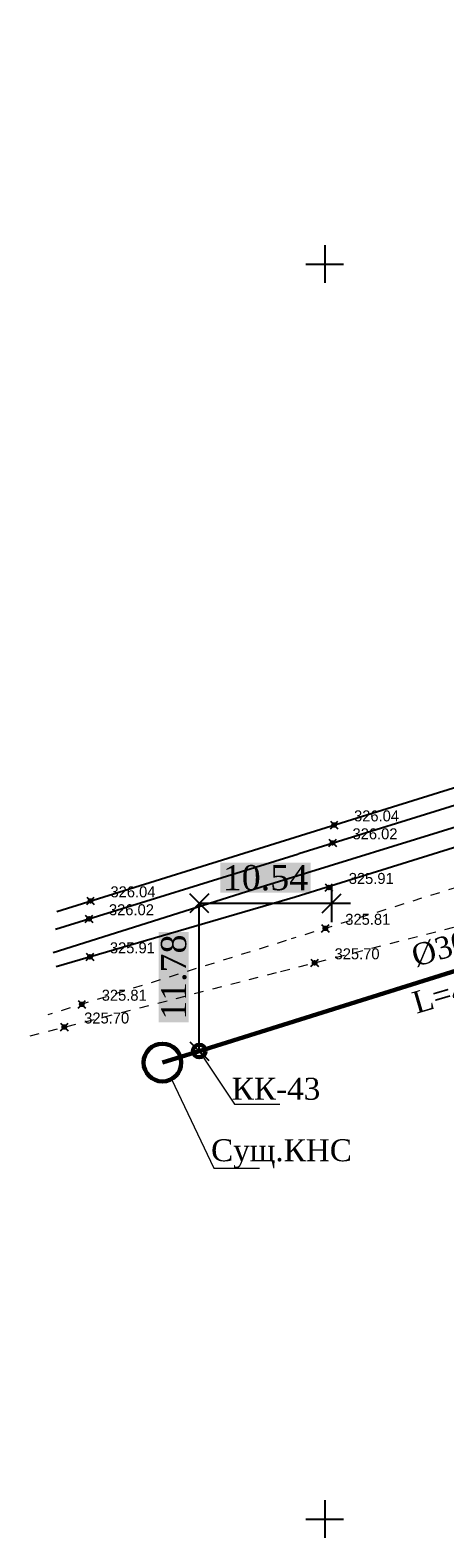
# Model space of a CAD drawing. Header units: metres. Extents: x 703769 to 722343, y 4313031 to 4317457.
# Tile 307 of 409: x 708155 to 708188, y 4314977 to 4315097. Entities that reach past the tile are written whole.
import ezdxf
from ezdxf import colors
from ezdxf.entities.mleader import LeaderData, LeaderLine
from ezdxf.math import Vec2, Vec3

# ---------------------------------------------------------------- set-up
doc = ezdxf.new("R2010")
doc.units = ezdxf.units.M
doc.header["$LTSCALE"] = 0.5
doc.header["$PDMODE"] = 35
doc.header["$PDSIZE"] = 0.3
doc.linetypes.add('Auto_Street_NotBorder_Line_m1', pattern=[3, 1.5, -1.5])
for name, color, linetype in [('(001) Сетка', 92, 'Continuous'), ('(004) Точки рельефа', 7, 'Continuous'), ('(027) Гидрография', 7, 'Continuous'), ('(040) Ограда', 7, 'Continuous')]:
    doc.layers.add(name, color=color, linetype=linetype)
doc.layers.add('AUTO#_ROADS_EXIST_L', color=7, linetype='Continuous', lineweight=15, true_color=0x000000)
for name, color, linetype, lineweight in [('HK1', 36, 'Continuous', 60), ('ВК_В1', 134, 'Continuous', 40), ('ВОДОПРОВОД текст', 7, 'Continuous', 50)]:
    doc.layers.add(name, color=color, linetype=linetype, lineweight=lineweight)
doc.styles.add('D-431', font='txt')
doc.styles.add('Interproekt', font='isocpeur.ttf', dxfattribs={"width": 0.95, "oblique": 15})
doc.styles.get("Standard").update_dxf_attribs({"font": 'times.ttf'})
doc.styles.add('Times New Roman', font='times.ttf')
doc.linetypes.add('ОГРАДА_М_1М', pattern='A,2.5,["о",Standard,S=1,R=0,X=0,Y=-0.35],0.5,["0",Standard,S=0.5,R=0,X=-0.3,Y=-0.25],2.5', length=5.5)
doc.dimstyles.new('300', dxfattribs={"dimtxt": 2, "dimasz": 1.5, "dimexe": 0, "dimexo": 0, "dimgap": 1, "dimtad": 1, "dimzin": 0, "dimdsep": 46, "dimtxsty": 'Standard', "dimblk": 'OBLIQUE', "dimcen": 0, "dimclrd": 1, "dimclre": 1, "dimclrt": 1, "dimadec": 1, "dimazin": 0, "dimtfac": 1, "dimtofl": 0, "dimtmove": 0, "dimatfit": 3, "dimfxl": 3, "dimtfill": 2, "dimtfillclr": 7, "dimtolj": 1, "dimtzin": 0, "dimlwd": 25, "dimlwe": -1, "dimarcsym": 0})

# ---------------------------------------------------------------- blocks, each defined once
blk = doc.blocks.new('Setka')
at = {"layer": '(001) Сетка'}
for p, q in [((0, 1.5), (0, -1.5)), ((-1.5, 0), (1.5, 0))]:
    blk.add_line(p, q, dxfattribs=at)
blk = doc.blocks.new('_Dot')
at = {"color": 0, "linetype": 'ByBlock', "lineweight": -2}
blk.add_line((-0.5, 0), (-1, 0), dxfattribs=at)
at = {"color": 0, "linetype": 'ByBlock', "const_width": 0.5}
blk.add_lwpolyline([(-0.25, 0, 1), (0.25, 0, 1)], format="xyb", close=True, dxfattribs=at)
blk = doc.blocks.new('_Oblique')
at = {"color": 0, "linetype": 'ByBlock', "lineweight": -2}
blk.add_line((-0.5, -0.5), (0.5, 0.5), dxfattribs=at)
blk = doc.blocks.new('*D596')
at = {"color": 1, "lineweight": 25, "transparency": 16777216}
blk.add_line((708168.47, 4315015.74), (708168.47, 4315027.52), dxfattribs=at)
at = {"layer": 'Defpoints', "color": 0, "lineweight": 40, "transparency": 16777216}
for p in [(708168.47, 4315027.52), (708168.47, 4315027.52), (708168.47, 4315015.74)]:
    blk.add_point(p, dxfattribs=at)
at = {"color": 1, "lineweight": 25, "transparency": 16777216, "xscale": 1.5, "yscale": 1.5, "zscale": 1.5}
for p, rotation in [((708168.47, 4315027.52), 90), ((708168.47, 4315015.74), 270)]:
    blk.add_blockref('_Oblique', p, dxfattribs=dict(at, rotation=rotation))
at = {"color": 1, "lineweight": 40, "transparency": 16777216, "insert": (708166.45, 4315021.63), "char_height": 2, "attachment_point": 5, "rotation": 90, "bg_fill": 1, "box_fill_scale": 1.1, "bg_fill_color": 7, "bg_fill_true_color": 16777215, "bg_fill_transparency": 0}
blk.add_mtext('\\A1;11.78', dxfattribs=at)
blk = doc.blocks.new('*D597')
at = {"color": 1, "lineweight": 25, "transparency": 16777216}
blk.add_line((708168.47, 4315027.52), (708179.01, 4315027.52), dxfattribs=at)
at = {"layer": 'Defpoints', "color": 0, "lineweight": 40, "transparency": 16777216}
for p in [(708168.47, 4315027.52), (708179.01, 4315027.52), (708179.01, 4315027.52)]:
    blk.add_point(p, dxfattribs=at)
at = {"color": 1, "lineweight": 25, "transparency": 16777216, "xscale": 1.5, "yscale": 1.5, "zscale": 1.5, "rotation": 180}
blk.add_blockref('_Oblique', (708168.47, 4315027.52), dxfattribs=at)
at = {"color": 1, "lineweight": 25, "transparency": 16777216, "xscale": 1.5, "yscale": 1.5, "zscale": 1.5}
blk.add_blockref('_Oblique', (708179.01, 4315027.52), dxfattribs=at)
at = {"color": 1, "lineweight": 40, "transparency": 16777216, "insert": (708173.74, 4315029.54), "char_height": 2, "attachment_point": 5, "bg_fill": 1, "box_fill_scale": 1.1, "bg_fill_color": 7, "bg_fill_true_color": 16777215, "bg_fill_transparency": 0}
blk.add_mtext('\\A1;10.54', dxfattribs=at)

msp = doc.modelspace()

# ---------------------------------------------------------------- linework, layer by layer
at = {"layer": '(027) Гидрография'}
for p, q in [((708176.406, 4315031.496, 326.859), (708195.761, 4315037.521, 326.859)), ((708195.482, 4315034.043, 327.8), (708176.094, 4315027.993, 327.8)), ((708157.017, 4315025.446, 326.859), (708176.373, 4315031.471, 326.859)), ((708176.094, 4315027.993, 327.8), (708157.079, 4315022.466, 327.8))]:
    msp.add_line(p, q, dxfattribs=at)
at = {"layer": '(027) Гидрография', "color": 4}
for p, q in [((708195.627, 4315035.67, -0.295), (708173.737, 4315028.9, -0.295)), ((708173.737, 4315028.9, -0.295), (708156.85, 4315023.57, -0.295))]:
    msp.add_line(p, q, dxfattribs=at)
at = {"layer": '(040) Ограда', "linetype": 'ОГРАДА_М_1М'}
for p, q in [((708176.533, 4315032.924, 327.145), (708195.921, 4315038.974, 327.145)), ((708157.144, 4315026.874, 327.145), (708176.533, 4315032.924, 327.145))]:
    msp.add_line(p, q, dxfattribs=at)
at = {"color": 36, "lineweight": 60, "flags": 128}
msp.add_lwpolyline([(708246.217, 4315460.394), (708240.375, 4315379.164), (708236.764, 4315328.969), (708237.734, 4315319.158), (708233.607, 4315269.337), (708224.852, 4315182.876), (708209.931, 4315028.757), (708168.472, 4315015.744)], dxfattribs=at)
at = {"color": 0, "linetype": 'ByBlock', "lineweight": -2, "transparency": 16777216}
for p in [(708179.205, 4315033.758, 326.042), (708179.085, 4315032.33, 326.018), (708178.785, 4315028.776, 325.909), (708159.817, 4315027.708, 326.042), (708159.697, 4315026.28, 326.018), (708178.51, 4315025.52, 325.809), (708159.77, 4315023.248, 325.909), (708177.657, 4315022.773, 325.696), (708159.121, 4315019.47, 325.809), (708157.726, 4315017.657, 325.696)]:
    msp.add_point(p, dxfattribs=at)
at = {"layer": 'AUTO#_ROADS_EXIST_L', "linetype": 'Auto_Street_NotBorder_Line_m1', "lineweight": 15}
for p, q in [((708175.378, 4315024.544, -0.295), (708156.41, 4315018.624, -0.295)), ((708155.012, 4315016.96, -0.295), (708174.942, 4315022.076, -0.295))]:
    msp.add_line(p, q, dxfattribs=at)
at = {"layer": 'HK1'}
for centre, radius in [((708165.541, 4315014.824), 1.5), ((708168.472, 4315015.744), 0.5)]:
    msp.add_circle(centre, radius, dxfattribs=at)

# ---------------------------------------------------------------- block references
at = {"layer": '(001) Сетка'}
for p in [(708178.465, 4315078.456), (708179.007, 4315027.523), (708178.465, 4314978.456)]:
    msp.add_blockref('Setka', p, dxfattribs=at)

# ---------------------------------------------------------------- texts
at = {"layer": '(004) Точки рельефа', "style": 'D-431'}
for s, p in [('326.04', (708180.792, 4315034.044, 326.042)), ('326.02', (708180.671, 4315032.616, 326.018)), ('325.91', (708180.371, 4315029.06, 325.909)), ('326.04', (708161.403, 4315027.994, 326.042)), ('326.02', (708161.283, 4315026.566, 326.018)), ('325.81', (708180.096, 4315025.803, 325.809)), ('325.91', (708161.356, 4315023.532, 325.909)), ('325.70', (708179.243, 4315023.056, 325.696)), ('325.81', (708160.708, 4315019.754, 325.809)), ('325.70', (708159.312, 4315017.939, 325.696))]:
    msp.add_text(s, height=0.875, dxfattribs=at).set_placement(p)

# ---------------------------------------------------------------- dimensions: what is measured, and where the dimension line sits
at = {"color": 1, "lineweight": 40}
dim = msp.add_aligned_dim(p1=(708168.4716, 4315027.5226), p2=(708179.007, 4315027.5226), distance=0, dimstyle='300', dxfattribs=at)
dim.commit()
dim.dimension.update_dxf_attribs({"geometry": '*D597', "text_midpoint": (708173.7393, 4315029.5428)})

# ---------------------------------------------------------------- next in the draw order: texts
at = {"layer": 'ВОДОПРОВОД текст', "color": 7, "linetype": 'Continuous', "lineweight": 50, "insert": (708188.275, 4315024.072, -404.593), "char_height": 1.75, "width": 7.48307, "attachment_point": 5, "rotation": 16.32267, "style": 'Times New Roman', "bg_fill": 3, "box_fill_scale": 1, "bg_fill_color": 256, "bg_fill_transparency": 16714492}
msp.add_mtext('%%C300', dxfattribs=at)

# ---------------------------------------------------------------- next in the draw order: leaders
at = {"layer": 'ВК_В1', "color": 7, "lineweight": 13}
ml = msp.add_multileader_mtext('Standard', dxfattribs=at)
ml.set_content('{\\fTimes New Roman|b0|i0|c204|p18;\\Q0;\\W1;КК-\\fTimes New Roman|b0|i0|c0|p18;43}', color=7, style='Interproekt')
ml.set_leader_properties(color=256, linetype='Continuous', lineweight=13)
ml.set_arrow_properties(name='DOT')
ml.build(insert=Vec2(0, 0))
ml.multileader.update_dxf_attribs({"text_left_attachment_type": 6, "text_right_attachment_type": 6, "dogleg_length": 0, "arrow_head_size": 0.00144})
ctx = ml.context
ctx.base_point, ctx.char_height, ctx.arrow_head_size, ctx.landing_gap_size, ctx.plane_origin = Vec3(708171.265, 4315011.516, 327.491), 1.75, 0.00144, 0.0008, Vec3(709042.321, 4315051.537, 327.491)
ctx.left_attachment, ctx.right_attachment, ctx.text_align_type = 6, 6, 1
notes = []
notes.append((ctx, [(0, (1, 1, 0), (708171.265, 4315011.516, 327.491), (1, 0), 0, [(0, [(708168.472, 4315015.744, 327.491)], 0, [])])]))
ctx.mtext.insert, ctx.mtext.rotation, ctx.mtext.width, ctx.mtext.alignment, ctx.mtext.flow_direction = Vec3(708174.581, 4315013.616, 327.491), 6.2831853, 3.59135, 2, 5
ctx.mtext.has_bg_fill, ctx.mtext.bg_color, ctx.mtext.bg_scale_factor, ctx.mtext.bg_transparency, ctx.mtext.use_window_bg_color = 1, -1027028792, 1.5, 0, 1
for ctx, leaders in notes:
    for number, flags, end, landing, length, lines in leaders:
        leader = LeaderData()
        leader.index, (leader.has_last_leader_line, leader.has_dogleg_vector, leader.attachment_direction) = number, flags
        leader.last_leader_point, leader.dogleg_vector, leader.dogleg_length = Vec3(end), Vec3(landing), length
        for number, points, colour, breaks in lines:
            line = LeaderLine()
            line.index, line.vertices, line.color, line.breaks = number, Vec3.list(points), colors.encode_raw_color(colour), breaks
            leader.lines.append(line)
        ctx.leaders.append(leader)

# ---------------------------------------------------------------- next in the draw order: linework, layer by layer
at = {"color": 36, "lineweight": 60, "flags": 128}
msp.add_lwpolyline([(708168.472, 4315015.744), (708165.541, 4315014.824)], dxfattribs=at)
at = {"layer": 'AUTO#_ROADS_EXIST_L', "linetype": 'Auto_Street_NotBorder_Line_m1', "lineweight": 15}
msp.add_line((708194.766, 4315030.594, -0.295), (708175.799, 4315024.674, -0.295), dxfattribs=at)

# ---------------------------------------------------------------- next in the draw order: texts
at = {"layer": 'ВОДОПРОВОД текст', "color": 7, "linetype": 'Continuous', "lineweight": 50, "insert": (708189.228, 4315020.615, 41.38), "char_height": 1.75, "width": 7.48307, "attachment_point": 5, "rotation": 16.32267, "style": 'Times New Roman', "bg_fill": 3, "box_fill_scale": 1, "bg_fill_color": 256, "bg_fill_transparency": 16714492}
msp.add_mtext('L=43.0', dxfattribs=at)

# ---------------------------------------------------------------- next in the draw order: dimensions: what is measured, and where the dimension line sits
at = {"color": 1, "lineweight": 40}
dim = msp.add_aligned_dim(p1=(708168.472, 4315015.744), p2=(708168.472, 4315027.523), distance=0, dimstyle='300', dxfattribs=at)
dim.commit()
dim.dimension.update_dxf_attribs({"geometry": '*D596', "text_midpoint": (708166.451, 4315021.634)})

# ---------------------------------------------------------------- next in the draw order: leaders
at = {"layer": 'ВК_В1', "color": 7, "lineweight": 13}
ml = msp.add_multileader_mtext('Standard', dxfattribs=at)
ml.set_content('{\\fTimes New Roman|b0|i0|c204|p18;\\Q0;\\W1;Сущ.КНС}', color=7, style='Interproekt')
ml.set_leader_properties(color=256, linetype='Continuous', lineweight=13)
ml.set_arrow_properties(name='DOT')
ml.build(insert=Vec2(0, 0))
ml.multileader.update_dxf_attribs({"text_left_attachment_type": 6, "text_right_attachment_type": 6, "dogleg_length": 0, "arrow_head_size": 0.00144})
ctx = ml.context
ctx.base_point, ctx.char_height, ctx.arrow_head_size, ctx.landing_gap_size, ctx.plane_origin = Vec3(708169.625, 4315006.408, 327.491), 1.75, 0.00144, 0.0008, Vec3(709040.682, 4315046.429, 327.491)
ctx.left_attachment, ctx.right_attachment, ctx.text_align_type = 6, 6, 1
notes = []
notes.append((ctx, [(0, (1, 1, 0), (708169.625, 4315006.408, 327.491), (1, 0), 0, [(0, [(708166.27, 4315013.514, 327.491)], 0, [])])]))
ctx.mtext.insert, ctx.mtext.rotation, ctx.mtext.width, ctx.mtext.alignment, ctx.mtext.flow_direction = Vec3(708175.017, 4315008.716, 327.491), 6.2831853, 3.59135, 2, 5
ctx.mtext.has_bg_fill, ctx.mtext.bg_color, ctx.mtext.bg_scale_factor, ctx.mtext.bg_transparency, ctx.mtext.use_window_bg_color = 1, -1027028792, 1.5, 0, 1
for ctx, leaders in notes:
    for number, flags, end, landing, length, lines in leaders:
        leader = LeaderData()
        leader.index, (leader.has_last_leader_line, leader.has_dogleg_vector, leader.attachment_direction) = number, flags
        leader.last_leader_point, leader.dogleg_vector, leader.dogleg_length = Vec3(end), Vec3(landing), length
        for number, points, colour, breaks in lines:
            line = LeaderLine()
            line.index, line.vertices, line.color, line.breaks = number, Vec3.list(points), colors.encode_raw_color(colour), breaks
            leader.lines.append(line)
        ctx.leaders.append(leader)

# ---------------------------------------------------------------- next in the draw order: linework, layer by layer
at = {"layer": 'AUTO#_ROADS_EXIST_L', "linetype": 'Auto_Street_NotBorder_Line_m1', "lineweight": 15}
msp.add_line((708174.942, 4315022.076, -0.295), (708194.873, 4315027.193, -0.295), dxfattribs=at)

doc.saveas('drawing.dxf')
